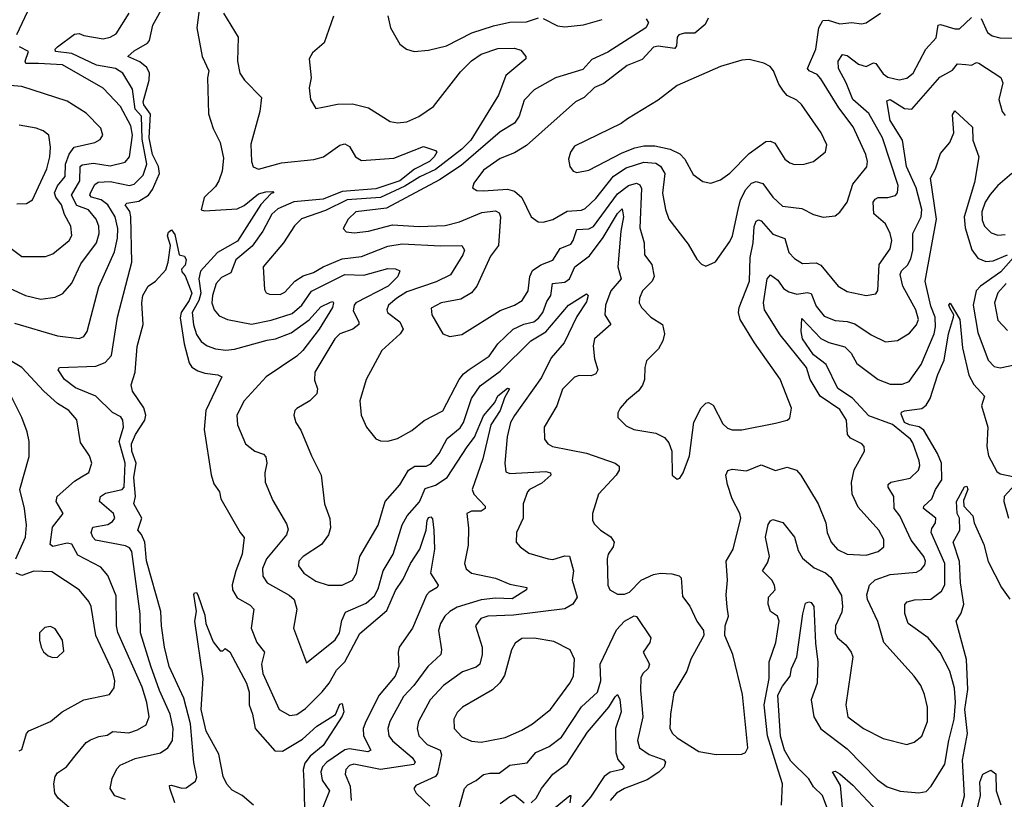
# Model space of a CAD drawing. Extents: x 1443846 to 1577407, y 839182 to 927291.
# Tile 375 of 535: x 1540667 to 1544782, y 874830 to 878088. Entities that reach past the tile are written whole.
import ezdxf

# ---------------------------------------------------------------- set-up
doc = ezdxf.new("R2010")
doc.units = 0

msp = doc.modelspace()

# ---------------------------------------------------------------- linework, layer by layer
at = {"layer": '0CON20XD'}
for points in [[(1541425.4, 878195), (1541406.4, 878055), (1541429.7, 877935), (1541457.5, 877875), (1541452.2, 877845), (1541456.2, 877695), (1541475, 877634.2), (1541504, 877575), (1541518.9, 877508.9), (1541512.4, 877455), (1541498.6, 877415), (1541485, 877391.8), (1541438.1, 877345), (1541425, 877294), (1541439.4, 877289.4), (1541575, 877298), (1541605, 877311.2), (1541665, 877361.1), (1541695, 877368.8), (1541725, 877370), (1541728.8, 877365), (1541717.7, 877362.3), (1541674.3, 877315.7), (1541577.3, 877162.7), (1541492.8, 877115), (1541422.3, 877037.7), (1541414.6, 877005.4), (1541423.7, 876945), (1541415.8, 876914.2), (1541387.7, 876865), (1541392.5, 876812.5), (1541405, 876772.5), (1541425, 876743.1), (1541450.6, 876725), (1541485, 876712.5), (1541527.6, 876707.6), (1541565, 876710.8), (1541700.6, 876749.4), (1541735.2, 876754.8), (1541800.8, 876779.2), (1541876.6, 876833.4), (1541925, 876888.7), (1541965, 876908.1), (1541975, 876910), (1541978.5, 876905), (1541974.1, 876885), (1541918, 876795), (1541850, 876705), (1541825, 876681.5), (1541697.3, 876595), (1541604.8, 876495.2), (1541574.5, 876435), (1541577.3, 876395), (1541610.8, 876315), (1541648.8, 876285), (1541685, 876271.9), (1541695, 876261.2), (1541698.9, 876235), (1541691.1, 876195), (1541691.9, 876155), (1541725, 876078.8), (1541781.8, 875981.8), (1541788.8, 875958.8), (1541782, 875935), (1541698.4, 875835), (1541681.8, 875795), (1541682.3, 875762.3), (1541701.4, 875735), (1541793.4, 875683.4), (1541814.4, 875665), (1541824.4, 875625), (1541810.5, 875545), (1541865, 875400), (1541985, 875495.6), (1542003.1, 875525), (1542013, 875577), (1542028.5, 875611.5), (1542115, 875649.3), (1542149.2, 875680.8), (1542165, 875709.4), (1542185.2, 875784.8), (1542227.4, 875855), (1542265, 875976.9), (1542286.6, 876015), (1542337.3, 876072.7), (1542361.1, 876128.9), (1542405, 876142.9), (1542453.8, 876175), (1542536.7, 876303.3), (1542567.1, 876342.9), (1542605, 876432.7), (1542652.1, 876487.9), (1542665, 876516.5), (1542705, 876548.5), (1542713.8, 876545), (1542692.5, 876507.5), (1542675.2, 876455), (1542635.6, 876394.4), (1542602.9, 876252.9), (1542558.4, 876125), (1542564.2, 876105), (1542611.4, 876055), (1542611.9, 876045), (1542595, 876033.6), (1542555, 876034.6), (1542535.6, 876025), (1542542.6, 875962.6), (1542541.7, 875891.7), (1542525.5, 875815), (1542532.7, 875792.7), (1542555, 875774.6), (1542655, 875754.7), (1542715, 875728.3), (1542786, 875715), (1542784.2, 875705), (1542725, 875667.9), (1542655, 875670.3), (1542595, 875663.2), (1542495, 875633.5), (1542463.8, 875615), (1542444, 875595), (1542425.9, 875565), (1542417.2, 875535), (1542429.5, 875455), (1542426.5, 875435), (1542372.5, 875385), (1542314, 875306), (1542270.1, 875259.9), (1542214.2, 875155), (1542205.3, 875125), (1542210, 875095), (1542224.8, 875074.8), (1542307.6, 875005), (1542319.6, 874985), (1542314.1, 874975.9), (1542175, 874954.8), (1542063.5, 874976.5), (1542045, 874970.7), (1542030, 874955), (1542026.7, 874935), (1542048.4, 874885), (1542052.3, 874825)], [(1541108.3, 874828.3), (1541063.8, 874843.8), (1541045.3, 874875), (1541053.4, 874916.6), (1541072.8, 874957.2), (1541086.9, 874973.1), (1541149.5, 875000.5), (1541255, 875024.1), (1541285.2, 875044.8), (1541304.7, 875075), (1541308.4, 875125), (1541296, 875185), (1541250.3, 875285), (1541214.1, 875385.9), (1541171.1, 875525), (1541170.5, 875605), (1541135.6, 875865.6), (1541125, 875880.4), (1541109, 875889), (1540983.3, 875913.3), (1540971.6, 875925), (1540965.3, 875945), (1540972.3, 875967.7), (1541035, 875978.9), (1541055, 875990.4), (1541064.6, 876005), (1541058.2, 876025), (1541000.4, 876075), (1541004.6, 876095), (1541025, 876109.8), (1541095, 876124.2), (1541103.1, 876135), (1541106.7, 876235), (1541082.8, 876325), (1541100.3, 876385), (1541097.7, 876415), (1541088.8, 876428.8), (1541055, 876447.1), (1540984.8, 876514.8), (1540900.2, 876550.2), (1540853.8, 876585), (1540828, 876625), (1540832.5, 876635), (1540985, 876640.8), (1541024.3, 876655.7), (1541050.8, 876685), (1541074.7, 876845), (1541134.8, 877075), (1541131.6, 877265), (1541126.7, 877286.7), (1541107.3, 877315), (1541115, 877322.1), (1541165, 877329.6), (1541204.9, 877355.1), (1541221.8, 877378.2), (1541251.3, 877445), (1541246.9, 877475), (1541221.1, 877525), (1541207.4, 877595), (1541213.7, 877693.7), (1541185, 877732.4), (1541182.2, 877745), (1541208.4, 877835), (1541209.7, 877865), (1541198, 877888), (1541168.3, 877911.7), (1541118.8, 877935), (1541145, 877958.2), (1541200.1, 877989.9), (1541208.6, 878001.4), (1541223.5, 878065), (1541273.3, 878156.7)], [(1540645, 876819.7), (1540825, 876767.6), (1540915, 876755.4), (1540935.3, 876764.7), (1540948, 876785), (1540997.8, 876972.2), (1541062.5, 877117.5), (1541075.2, 877174.8), (1541077.1, 877215), (1541066.2, 877265), (1541034.8, 877315), (1541007.5, 877335), (1540966.9, 877346.9), (1540960, 877355), (1540962.4, 877365), (1540980.1, 877399.9), (1540995, 877409.1), (1541045, 877412.5), (1541125, 877394.8), (1541145, 877401.4), (1541182.1, 877437.9), (1541197.3, 877485), (1541178.9, 877588.9), (1541175.3, 877685), (1541149.8, 877715), (1541138.6, 877798.6), (1541098.2, 877865), (1541066.9, 877885), (1540987.9, 877897.9), (1540885, 877946.4), (1540815.8, 877955), (1540815.2, 877965), (1540824, 877975), (1540895, 878027.7), (1540915, 878030.4), (1540935, 878021.9), (1541015, 878009), (1541045.2, 878014.8), (1541070.4, 878029.6), (1541124.2, 878115)], [(1540655, 878026.2), (1540698.5, 878121.5)], [(1541518.5, 878115), (1541580, 878015), (1541576.5, 877915), (1541586.4, 877865), (1541606.1, 877835), (1541676.6, 877763.4), (1541670, 877705), (1541632.1, 877567.9), (1541635.4, 877495.4), (1541642.8, 877472.8), (1541665, 877463.6), (1541760.4, 877489.6), (1541895.9, 877504.1), (1541936.5, 877515), (1542005, 877563.3), (1542025, 877570), (1542045, 877558), (1542070.5, 877515), (1542095, 877499.7), (1542230, 877510), (1542355, 877558), (1542405, 877540.9), (1542409.6, 877535), (1542398.9, 877515), (1542379.5, 877495), (1542316.8, 877463.2), (1542255, 877415.1), (1542155, 877380.8), (1542015, 877370.4), (1541935, 877338.2), (1541812.4, 877327.6), (1541745, 877297.3), (1541720.5, 877275), (1541682.2, 877205), (1541638.5, 877141.5), (1541570, 877085), (1541549.1, 877030.9), (1541509.7, 877010.3), (1541487.3, 876985), (1541472.2, 876935), (1541469.3, 876905), (1541479.1, 876875), (1541500.7, 876850.7), (1541535, 876834.6), (1541635, 876815.3), (1541717.9, 876832.1), (1541805, 876860.5), (1541845.3, 876894.7), (1541886.2, 876953.8), (1542025, 877022.8), (1542105, 877020.6), (1542205, 877048), (1542236.7, 877046.7), (1542255, 877038.8), (1542247.3, 877015), (1542206.9, 876975), (1542071.6, 876905), (1542064.1, 876895), (1542060.8, 876870.8), (1542084.5, 876825), (1542083.6, 876815), (1542058.9, 876795), (1542005, 876774.7), (1541983.1, 876755), (1541900.5, 876615), (1541898.6, 876581.4), (1541911.5, 876545), (1541907.8, 876525), (1541878.9, 876495), (1541825, 876462.9), (1541817.1, 876455), (1541812.9, 876435), (1541821.4, 876405), (1541842.2, 876372.2), (1541885.6, 876265), (1541926.9, 876185), (1541941.1, 876065), (1541962.8, 876002.8), (1541965.6, 875965), (1541957.8, 875935), (1541927.8, 875895), (1541851.5, 875845), (1541833.6, 875825), (1541831.8, 875805), (1541854.4, 875774.4), (1541905, 875741.8), (1541955.3, 875724.7), (1542015, 875724.7), (1542057.5, 875745), (1542073.8, 875775), (1542088.8, 875845), (1542164.6, 875975), (1542193.5, 876075), (1542255.7, 876144.3), (1542292.2, 876205), (1542317.7, 876222.3), (1542365, 876221.8), (1542385, 876232.1), (1542419.4, 876275), (1542452.7, 876337.3), (1542508.2, 876381.8), (1542521.4, 876405), (1542554.6, 876505.4), (1542591.7, 876558.3), (1542675, 876619.5), (1542803.6, 876746.4), (1542865, 876783.9), (1542960.7, 876895), (1543035, 876942.2), (1543042.2, 876935), (1543035, 876908.5), (1542995, 876848.2), (1542942.5, 876737.5), (1542888.6, 876675), (1542846.9, 876593.1), (1542735, 876433.3), (1542717.6, 876405), (1542703.7, 876345), (1542693.9, 876235), (1542698.7, 876198.7), (1542715, 876192.1), (1542865, 876200), (1542885.7, 876195), (1542887.1, 876185), (1542849.1, 876150.9), (1542797.3, 876125), (1542789.1, 876115), (1542771.5, 876065), (1542770.8, 876005), (1542742.9, 875945), (1542742, 875905), (1542758.8, 875885), (1542795, 875858.6), (1542875, 875834.6), (1542895, 875831.5), (1542945, 875847.8), (1542965, 875845.6), (1542981.1, 875785), (1542976.2, 875745), (1542996.2, 875675), (1542977.8, 875645), (1542945, 875625.3), (1542730.8, 875599.2), (1542623.8, 875595), (1542593.3, 875585), (1542571.8, 875555), (1542600, 875465), (1542599.7, 875435), (1542589.2, 875395), (1542575, 875381.8), (1542517.2, 875362.8), (1542438.5, 875305), (1542382.8, 875245), (1542333.3, 875155), (1542327.2, 875125), (1542334.7, 875095), (1542369.1, 875059.1), (1542423.8, 875035), (1542430.2, 875015), (1542412.6, 874937.4), (1542404.8, 874925.2), (1542322.6, 874887.4), (1542313.5, 874875), (1542323.8, 874855), (1542380.9, 874800.9)], [(1541977.6, 878102.4), (1541938.9, 877991.1), (1541890.3, 877949.7), (1541876.2, 877925), (1541884.3, 877845), (1541877, 877803), (1541881.5, 877755), (1541905, 877717.5), (1541932.9, 877722.9)], [(1543285, 878092), (1543294.3, 878075), (1543283.5, 878055), (1543125, 877953.3), (1543057.6, 877922.4), (1543020.5, 877879.5), (1542905.8, 877845), (1542816.7, 877795), (1542775, 877751.9), (1542753.5, 877685), (1542735, 877655.4), (1542675, 877619.2), (1542511.4, 877478.6), (1542420.6, 877419.4), (1542199, 877301), (1542071.4, 877285), (1542038.9, 877255), (1542019.2, 877215), (1542031.1, 877201.1), (1542065, 877197.3), (1542125, 877204.7), (1542225, 877231.1), (1542335.6, 877224.4), (1542445, 877228.1), (1542505, 877243.6), (1542597.6, 877282.4), (1542655, 877288.9), (1542670.6, 877280.6), (1542676.5, 877265), (1542668.2, 877145), (1542635, 877099.4), (1542576.9, 876975), (1542555, 876946.4), (1542510, 876920), (1542428.8, 876905), (1542386.8, 876883.2), (1542389.4, 876855), (1542435.8, 876775.8), (1542465, 876764), (1542515, 876772.9), (1542675, 876872.5), (1542735, 876895.4), (1542766.7, 876915), (1542791.1, 876955), (1542798.2, 877015), (1542810.3, 877039.7), (1542845, 877064.3), (1542895, 877083.9), (1542925, 877131.4), (1542969.8, 877150.2), (1542980.3, 877165), (1542995, 877211.3), (1543045, 877214.8), (1543065, 877223.5), (1543165, 877360.2), (1543210.8, 877395), (1543245, 877405.3), (1543258, 877398), (1543265, 877382.5), (1543258.6, 877218.6), (1543276.3, 877155), (1543277.9, 877105), (1543309.1, 877065), (1543319.1, 877015), (1543309.4, 876995), (1543270, 876955), (1543256.7, 876925), (1543255.6, 876905), (1543265.6, 876885), (1543304.5, 876845), (1543353.6, 876815), (1543361.3, 876775), (1543354.2, 876745.8), (1543337, 876713), (1543287, 876663), (1543279.4, 876635), (1543278.5, 876585), (1543269.8, 876560.2), (1543253.4, 876536.6), (1543202.5, 876495), (1543176, 876465), (1543166.2, 876445), (1543166.2, 876425), (1543201.1, 876391.1), (1543233.3, 876375), (1543325, 876360.6), (1543361.7, 876341.7), (1543379.3, 876319.3), (1543392.5, 876285), (1543393.3, 876185), (1543415, 876167.5), (1543425, 876172.5), (1543440, 876195), (1543466, 876265), (1543484, 876406), (1543515, 876465.7), (1543534.6, 876485.4), (1543545, 876488.1), (1543565, 876477.5), (1543605, 876398.9), (1543625, 876380.9), (1543645, 876373.6), (1543685, 876373.8), (1543825, 876401.4), (1543875, 876413.8), (1543885, 876422.5), (1543892, 876465), (1543845, 876586.2), (1543737.4, 876737.4), (1543677.8, 876835), (1543671.3, 876865), (1543674.2, 876885.8), (1543716.3, 876995), (1543720.2, 877095), (1543732.4, 877155), (1543735.8, 877224.2), (1543745, 877245.7), (1543755, 877251.1), (1543765, 877247.8), (1543815, 877191.2), (1543865, 877173.1), (1543880.8, 877115), (1543905, 877090), (1543938.9, 877068.9), (1543995, 877071.4), (1544015, 877062.9), (1544086.9, 876975), (1544125, 876952.7), (1544205, 876935.6), (1544245, 876943.1), (1544253.8, 876956.2), (1544258.9, 877065), (1544305, 877130), (1544311.8, 877165), (1544305.3, 877195), (1544285.8, 877235), (1544237.2, 877277.2), (1544233.7, 877325), (1544241.5, 877338.5), (1544254.8, 877345.2), (1544295.3, 877344.7), (1544327.1, 877352.9), (1544335.3, 877365), (1544338.6, 877395), (1544272.7, 877595), (1544215, 877696.5), (1544148.3, 877755), (1544121.6, 877825), (1544088.4, 877885), (1544087.8, 877915), (1544105, 877942.9), (1544125, 877938.7), (1544172, 877902), (1544205, 877892.4), (1544235, 877907.5), (1544245, 877905.6), (1544275, 877861.5), (1544295, 877848), (1544342.8, 877837.2), (1544375, 877843.6), (1544400.8, 877865), (1544453.3, 877965), (1544497.2, 878012.7), (1544506, 878065), (1544515, 878068.5), (1544575, 878050), (1544595, 878050.7), (1544645, 878097.9)], [(1542205.8, 878105), (1542216, 878055), (1542255, 877986.7), (1542283.3, 877965), (1542315.7, 877955.7), (1542375, 877961.1), (1542450.6, 877979.4), (1542556.8, 878033.2), (1542646.7, 878063.3), (1542715, 878077.8), (1542785, 878080), (1542835, 878096.6)], [(1543544.2, 878095), (1543532.2, 878067.8), (1543487.8, 878032.2), (1543445, 878032.4), (1543422.2, 878025), (1543414, 878015), (1543411.2, 877978.8), (1543405, 877967.8), (1543335, 877978.1), (1543315, 877973.6), (1543268.5, 877921.5), (1543205, 877897.1), (1543107.9, 877822.1), (1543068.9, 877805), (1543026.3, 877763.6), (1542989.4, 877745), (1542785, 877562.5), (1542735, 877531.8), (1542675, 877507.8), (1542605, 877459.6), (1542564.4, 877405), (1542558.8, 877385), (1542577.5, 877375), (1542605, 877372.7), (1542705, 877380), (1542735, 877371.6), (1542765.2, 877345.2), (1542805, 877264.3), (1542833.8, 877243.8), (1542855, 877241.8), (1542895, 877252.7), (1542955, 877288.1), (1543015, 877292.6), (1543030.3, 877299.7), (1543075, 877340.3), (1543148.3, 877435), (1543201.2, 877468.8), (1543275, 877492.8), (1543325, 877488.3), (1543345.5, 877475.5), (1543363.3, 877445), (1543353.3, 877363.3), (1543365.4, 877295), (1543379.5, 877255), (1543460.6, 877150.6), (1543497, 877087), (1543515.9, 877065.9), (1543535, 877058.8), (1543575, 877076.7), (1543635, 877161.2), (1543645.4, 877185), (1543669, 877295), (1543679.4, 877335), (1543701.2, 877378.8), (1543725, 877404.8), (1543745, 877412.5), (1543773.2, 877403.2), (1543815, 877346.2), (1543855, 877308.8), (1543935, 877299.3), (1543985, 877274.4), (1544025, 877263.1), (1544075, 877268.6), (1544095, 877284), (1544125, 877325.8), (1544149.3, 877400.7), (1544206.7, 877473.3), (1544210.4, 877495), (1544203.4, 877525), (1544149.9, 877639.9), (1544090.3, 877720.3), (1544015, 877841.1), (1543999.4, 877859.4), (1543966.7, 877875), (1543959.1, 877885), (1543994.7, 877965), (1544006.6, 878055), (1544022.9, 878085), (1544045, 878086.6), (1544095, 878071.2), (1544145, 878076.5), (1544185, 878070.6), (1544205, 878075.6), (1544265, 878115.6)], [(1542855, 878093.9), (1542915, 878062.4), (1542945, 878058.4), (1543022.8, 878067.2), (1543101.3, 878088.7)], [(1544685, 878093.1), (1544711.6, 878035), (1544731.5, 878021.5), (1544763.2, 878013.2), (1544825, 878010.8)], [(1540626.9, 876965), (1540691.2, 876935), (1540755, 876920), (1540815, 876928.1), (1540846.7, 876943.3), (1540885, 876986.7), (1540922.5, 877067.5), (1540987.2, 877155), (1540998.4, 877195), (1540997, 877225), (1540985.8, 877255), (1540953.6, 877293.6), (1540905, 877311.1), (1540883.5, 877355), (1540917.7, 877415), (1540919.5, 877475), (1540928.1, 877481.9), (1540975, 877489), (1541045, 877477.7), (1541107.2, 877492.8), (1541125.3, 877515), (1541138.6, 877605), (1541130.4, 877645), (1541087.4, 877725), (1541015, 877802.7), (1540845, 877899.5), (1540745, 877904.6), (1540692.9, 877905), (1540690, 877915), (1540704, 877955), (1540665.5, 877975.5)], [(1541932.9, 877722.9), (1541995, 877735.5), (1542057.1, 877737.1), (1542125, 877719.4), (1542215, 877662.9), (1542245, 877656.9), (1542285, 877661.5), (1542335, 877683.9), (1542396.7, 877725), (1542509.2, 877870.8), (1542555, 877916.5), (1542595, 877944.7), (1542665, 877968.4), (1542735, 877968.9), (1542760.7, 877960.7), (1542782.5, 877935), (1542781.4, 877925), (1542698.2, 877855), (1542667.7, 877772.3), (1542552.4, 877585), (1542515, 877547.1), (1542405, 877462.7), (1542338.7, 877431.3), (1542276.9, 877393.1), (1542174.9, 877345.1), (1542035, 877335.1), (1541945, 877291), (1541844.5, 877255.5), (1541815, 877226.2), (1541768.7, 877155), (1541684.6, 877055), (1541690, 876960), (1541697.1, 876947.1), (1541710.9, 876940.9), (1541755, 876939.2), (1541775, 876949.6), (1541816.9, 876995), (1541851.7, 877018.3), (1541895, 877031.1), (1541934.9, 877055.1), (1542015, 877088.1), (1542095, 877098), (1542205, 877142.4), (1542265, 877150.8), (1542425, 877143.4), (1542514.5, 877144.5), (1542525.5, 877125.5), (1542518.2, 877105), (1542467.8, 877022.2), (1542407.4, 876992.6), (1542285, 876950.5), (1542242.2, 876925), (1542207.9, 876895), (1542201.1, 876875), (1542204.5, 876865), (1542255.4, 876825), (1542270, 876795), (1542257.1, 876775), (1542180, 876705), (1542114.4, 876585), (1542088.6, 876495), (1542094.2, 876435), (1542115.8, 876385), (1542155, 876336.2), (1542175, 876328), (1542205, 876326), (1542245, 876338.1), (1542305, 876371.9), (1542357.1, 876412.9), (1542435, 876453.3), (1542503.2, 876585), (1542521.3, 876608.7), (1542545, 876626.6), (1542628.3, 876681.7), (1542665, 876733.5), (1542728.5, 876795), (1542774, 876816), (1542815, 876826), (1542835, 876840.2), (1542853.6, 876865), (1542869.9, 876910.1), (1542886.1, 876935), (1542893.9, 876985), (1542945, 876991.2), (1542964, 877005), (1542986.8, 877055), (1543048.3, 877101.7), (1543105, 877178), (1543165, 877277.8), (1543185, 877297.1), (1543190.6, 877265), (1543179.1, 877205), (1543166.2, 877055), (1543180.4, 877005), (1543137.1, 876955), (1543115.2, 876895), (1543112.4, 876855), (1543137.8, 876815), (1543068.8, 876755), (1543063.4, 876725), (1543068.7, 876671.3), (1543083.3, 876625), (1543075, 876608.6), (1543055, 876600.4), (1543005, 876600.9), (1542985.4, 876594.6), (1542935, 876544.3), (1542911.8, 876475), (1542858.5, 876385), (1542860, 876335), (1542874.2, 876315), (1542893.8, 876305), (1543035, 876276.9), (1543155.3, 876235.2), (1543172.7, 876222.7), (1543172.5, 876205), (1543160, 876185), (1543085.6, 876105), (1543060, 876025), (1543060.8, 875995), (1543069.7, 875979.7), (1543094, 875955), (1543137.4, 875927.4), (1543150.8, 875905), (1543147.1, 875885), (1543125.6, 875855), (1543121.8, 875835), (1543124.5, 875725), (1543133.1, 875705), (1543165, 875687.7), (1543195, 875686.8), (1543215, 875695.4), (1543264.7, 875745.3), (1543315, 875768.8), (1543344.6, 875775.4), (1543391.7, 875771.7), (1543423.6, 875763.6), (1543431.4, 875755), (1543437.5, 875677.5), (1543467.4, 875637.4), (1543497.1, 875575), (1543524.2, 875535), (1543525.8, 875515), (1543471.4, 875415), (1543454.4, 875365), (1543401.1, 875275), (1543386.2, 875186.2), (1543383.6, 875125), (1543394.4, 875105), (1543415, 875086.5), (1543505, 875030), (1543577.3, 875017.3), (1543685, 875018.6), (1543700, 875025), (1543710, 875045), (1543688.3, 875268.3), (1543646.9, 875435), (1543614.2, 875515), (1543615.7, 875554.3), (1543628.5, 875595), (1543623.3, 875633.3), (1543619.4, 875685), (1543625.6, 875745), (1543619.1, 875825), (1543649.1, 875875), (1543681.1, 876005), (1543676.8, 876025), (1543644.1, 876085), (1543625.4, 876145), (1543618.1, 876185), (1543626.6, 876203.4), (1543645, 876210), (1543705, 876203.1), (1543765, 876227.3), (1543825, 876203.6), (1543875, 876218.5), (1543913.1, 876205), (1543931.5, 876185), (1544004.3, 876065), (1544035.3, 875985.3), (1544041.8, 875945), (1544058.2, 875905), (1544084.3, 875874.3), (1544125, 875854.6), (1544205, 875849.7), (1544254.2, 875865), (1544278.9, 875885), (1544277.9, 875915), (1544257.3, 875955), (1544170.6, 876050.6), (1544145.6, 876105), (1544143.3, 876153.3), (1544155, 876206.2), (1544197.1, 876285), (1544195.7, 876305), (1544186.2, 876316.2), (1544139.2, 876339.2), (1544126.1, 876355), (1544122, 876415), (1544095, 876459.1), (1544012, 876515), (1543970.7, 876585), (1543954.7, 876635), (1543845, 876771.1), (1543780, 876875), (1543774.7, 876905), (1543791.3, 877005), (1543805, 877021.9), (1543835, 876999.1), (1543859.2, 876965), (1543880.8, 876950.8), (1543915, 876941.4), (1543958.1, 876948.1), (1543974.1, 876944.1), (1543995, 876891.2), (1544029.5, 876849.5), (1544075, 876831.1), (1544125, 876827.4), (1544157.6, 876817.6), (1544225, 876770.9), (1544285, 876742.2), (1544335, 876747.5), (1544385, 876777.9), (1544415, 876812.5), (1544423.2, 876835), (1544411.6, 876875), (1544358, 876975), (1544347.2, 877022.8), (1544351.7, 877038.3), (1544377.8, 877062.2), (1544391.8, 877088.2), (1544399, 877125), (1544399.5, 877195), (1544434.8, 877265), (1544437.2, 877295), (1544413.5, 877385), (1544372.5, 877475), (1544355.7, 877585), (1544305, 877667.5), (1544290.7, 877749.3), (1544305, 877755.3), (1544365, 877716.5), (1544395, 877714.6), (1544511.7, 877848.3), (1544565, 877877.5), (1544586.8, 877903.2), (1544620.4, 877900.4), (1544645, 877898.2), (1544665, 877909.5), (1544675, 877907.3), (1544767.4, 877847.4), (1544775.4, 877825), (1544759.1, 877755), (1544773.2, 877705), (1544785, 877688)], [(1543555, 877404.5), (1543595, 877419.1), (1543635, 877447.1), (1543715, 877529.4), (1543785, 877578.8), (1543805, 877580.7), (1543822.3, 877572.3), (1543865, 877505.6), (1543885, 877489.5), (1543905, 877483.5), (1543945, 877484.5), (1543983.7, 877496.3), (1544035, 877536.2), (1544040, 877565), (1544017.1, 877615), (1543933.9, 877733.9), (1543915, 877751.4), (1543875, 877771.1), (1543859.1, 877789.1), (1543839.5, 877819.5), (1543817.5, 877875), (1543803, 877893), (1543777, 877907), (1543715, 877921.9), (1543685, 877919.4), (1543595, 877893.1), (1543415, 877813.1), (1543335, 877752.2), (1543206.7, 877673.3), (1543180, 877655), (1542985, 877559.5), (1542968.1, 877535), (1542960, 877505), (1542966, 877475), (1542980, 877455), (1542995, 877449.2), (1543045, 877459.5), (1543185, 877532.2), (1543237.5, 877552.5), (1543275, 877560.6), (1543321.4, 877561.4), (1543385, 877547.4), (1543425, 877527.5), (1543446, 877505), (1543481.3, 877441.3), (1543521.9, 877411.9), (1543555, 877404.5)], [(1540591.5, 877161.5), (1540675, 877098.2), (1540775, 877098.5), (1540805, 877109.1), (1540872.7, 877165), (1540884.1, 877185.9), (1540880.6, 877225), (1540854.1, 877274.1), (1540841.6, 877315), (1540817.2, 877347.2), (1540812.3, 877365), (1540825, 877393.4), (1540857.3, 877432.7), (1540857.7, 877485), (1540873.9, 877526.1), (1540894.5, 877555.5), (1540980.8, 877575), (1541002.5, 877587.5), (1541014.4, 877605), (1541005.5, 877635), (1540945, 877697.3), (1540865, 877747.3), (1540675, 877808.9), (1540625, 877813.3)], [(1544449.8, 875810.2), (1544452.4, 875825), (1544446.2, 875845), (1544393, 875913), (1544345.9, 876015), (1544322.1, 876045), (1544319.5, 876095), (1544296.7, 876135), (1544297.1, 876145), (1544307.1, 876155), (1544388, 876172), (1544423.6, 876205), (1544428.9, 876225), (1544425.4, 876244.6), (1544399.7, 876319.7), (1544390, 876335), (1544315, 876396.3), (1544215, 876432.2), (1544146.9, 876506.9), (1544086.3, 876546.3), (1544037.3, 876647.3), (1543985, 876687.2), (1543938.3, 876755), (1543932.5, 876785), (1543935, 876838.8), (1544015, 876755.3), (1544049, 876739), (1544115, 876720.9), (1544141.2, 876695), (1544165, 876651.2), (1544255, 876584.2), (1544305, 876564.7), (1544354.7, 876565.3), (1544384.2, 876575.8), (1544435, 876646.5), (1544488.4, 876775), (1544494.5, 876805), (1544492.8, 876845), (1544475, 876891.1), (1544450.5, 876995), (1544498.2, 877255), (1544473.6, 877426.4), (1544494.4, 877465), (1544515, 877528.8), (1544553.5, 877575), (1544571.2, 877615), (1544565, 877690), (1544575, 877707.5), (1544648.5, 877638.5), (1544650.4, 877585), (1544675.6, 877515), (1544657.4, 877407.4), (1544614.5, 877265), (1544618.4, 877218.4), (1544645.9, 877125.9), (1544671.3, 877091.3), (1544705, 877077.8), (1544735, 877080.6), (1544795, 877105.2)], [(1540655, 877319.1), (1540695, 877320), (1540719.4, 877335), (1540779.4, 877465), (1540792.2, 877515), (1540795.8, 877555), (1540788.1, 877605), (1540765, 877624.4), (1540735, 877635.4), (1540665, 877646.9)], [(1544813.2, 877445), (1544755.3, 877394.7), (1544722.8, 877357.2), (1544701.8, 877325), (1544688.4, 877285), (1544689.9, 877249.9), (1544699.2, 877225), (1544727.2, 877197.2), (1544755, 877187.9), (1544785, 877191.1)], [(1541315.5, 874815), (1541294.3, 874875.7), (1541293.1, 874886.9), (1541300.6, 874889.4), (1541344.3, 874875.7), (1541362.1, 874877.9), (1541401.2, 874905), (1541407.3, 874922.7), (1541394.1, 874984.1), (1541379.8, 875145), (1541352, 875252), (1541291.9, 875385), (1541271.2, 875465), (1541259.2, 875555), (1541257.1, 875615), (1541197, 875827), (1541189.3, 875905), (1541176.1, 875936.1), (1541160, 875955), (1541176.5, 876005), (1541144.2, 876065), (1541150, 876095), (1541143.1, 876175), (1541152.9, 876235), (1541135.4, 876285), (1541133.7, 876315), (1541150.3, 876355), (1541188.9, 876415), (1541193.9, 876435), (1541185.6, 876465.6), (1541138, 876535), (1541132.3, 876562.3), (1541148.7, 876615), (1541157.3, 876722.7), (1541182.1, 876815), (1541177.3, 876905), (1541181.8, 876935), (1541204.2, 876975), (1541234.4, 876995.6), (1541277.2, 877042.8), (1541286.7, 877075), (1541296.2, 877145), (1541284.2, 877185), (1541289.1, 877200.9), (1541300.5, 877209.5), (1541315, 877190), (1541333.5, 877105), (1541355, 877100), (1541362.7, 877085), (1541357.9, 877062.1), (1541342.5, 877045), (1541344.2, 877035), (1541358.2, 877018.2), (1541386.1, 876945), (1541375.1, 876915), (1541341.6, 876865), (1541337.2, 876842.8), (1541354, 876734), (1541375, 876654.4), (1541386.4, 876636.4), (1541410.8, 876620.8), (1541440.7, 876610.7), (1541494.6, 876604.6), (1541511.9, 876595), (1541445, 876454.3), (1541437.4, 876375), (1541466.5, 876186.5), (1541478.2, 876148.2), (1541501.8, 876115), (1541506.7, 876085), (1541588.6, 875945), (1541604.4, 875924.4), (1541596.8, 875855), (1541570.3, 875785), (1541554.5, 875725.5), (1541555.9, 875705), (1541575, 875671.5), (1541630.5, 875640.5), (1541644.5, 875625), (1541633.9, 875545), (1541657.7, 875485), (1541690, 875445), (1541677.8, 875395), (1541683.2, 875355), (1541751.2, 875205), (1541795, 875180), (1541825, 875184.7), (1541861.1, 875208.9), (1541931, 875279), (1541960, 875315), (1541990.1, 875369.9), (1542025.6, 875405), (1542087.8, 875522.2), (1542200.8, 875619.3), (1542237.7, 875702.3), (1542270, 875750), (1542300, 875815), (1542339.1, 875875), (1542366, 875955), (1542369, 875995), (1542375, 876007.6), (1542385, 876011.1), (1542391.5, 876001.5), (1542397.8, 875955), (1542400.3, 875875), (1542383.1, 875775), (1542415.8, 875725), (1542412, 875715), (1542377.5, 875695), (1542367.4, 875682.6), (1542308.4, 875545), (1542252.3, 875465), (1542247.9, 875445), (1542250.8, 875385), (1542235.9, 875345), (1542169.2, 875265), (1542112.8, 875155), (1542102.4, 875125), (1542102.9, 875095), (1542134.3, 875035), (1542121.5, 875028.5), (1542045, 875040.5), (1542025, 875036.2), (1541950.5, 874985), (1541932.5, 874965), (1541924.8, 874944.8), (1541930.2, 874910.2), (1541960.9, 874865), (1541925.2, 874775)], [(1544819.6, 877095), (1544766.8, 877035), (1544682.9, 876975), (1544664.9, 876955.1), (1544651.7, 876895), (1544671.4, 876781.4), (1544715, 876665.7), (1544738.9, 876638.9), (1544765, 876633.1), (1544885, 876658.3)], [(1544789.5, 876985), (1544755, 876946.2), (1544740.3, 876905), (1544755, 876833.1), (1544795, 876789.6)], [(1544049, 874775), (1544021.8, 874845), (1543985, 874881.8), (1543964.7, 874915), (1543889.3, 874989.3), (1543863.5, 875035), (1543846.9, 875093.1), (1543835.7, 875265), (1543855, 875303.1), (1543886.4, 875345), (1543893, 875377), (1543914.9, 875425.2), (1543939.6, 875605), (1543950.8, 875649.2), (1543964.3, 875655.7), (1543975, 875652.2), (1543985.3, 875635), (1543992.7, 875482.7), (1544003.1, 875403.1), (1544000, 875315), (1543974.7, 875245), (1543985.7, 875175), (1544015, 875124.6), (1544125, 875041.2), (1544251.2, 874911.2), (1544291.9, 874881.9), (1544346.6, 874863.4), (1544425, 874857.3), (1544455, 874862.2), (1544476.7, 874885), (1544533.7, 874976.4), (1544549.4, 875075), (1544573, 875165), (1544577.9, 875235), (1544574.3, 875294.3), (1544554.2, 875365), (1544514, 875444), (1544463.1, 875505), (1544379.6, 875565), (1544365.9, 875605.9), (1544366.2, 875643.8), (1544375.4, 875654.6), (1544407.1, 875662.9), (1544475, 875666.6), (1544520, 875700), (1544533.3, 875726.7), (1544533.9, 875815), (1544475.8, 875945), (1544478.3, 875961.7), (1544494.7, 875985), (1544495.3, 876005), (1544444, 876045), (1544445.9, 876055), (1544479.6, 876085), (1544494.9, 876125.1), (1544521.2, 876165), (1544519.7, 876235), (1544503.3, 876275), (1544445, 876372.5), (1544426.5, 876386.5), (1544385, 876394.6), (1544365.3, 876405), (1544351.1, 876438.9), (1544352.7, 876447.3), (1544365, 876453.8), (1544437.4, 876462.6), (1544455, 876476.5), (1544471.8, 876505), (1544503.5, 876605), (1544530.2, 876665), (1544549.1, 876775), (1544569.2, 876845), (1544571.2, 876855), (1544553.5, 876883.5), (1544550, 876895), (1544555, 876903.3), (1544595.8, 876835), (1544607.4, 876717.4), (1544633.2, 876603.2), (1544655, 876563.6), (1544699.4, 876515), (1544686.9, 876475), (1544713.1, 876385), (1544708.8, 876305), (1544716.4, 876265), (1544750.1, 876200.1), (1544765, 876190.8), (1544825, 876177.5)], [(1540872.8, 874795), (1540827.1, 874835), (1540813.6, 874855), (1540809.6, 874895), (1540814.6, 874925.4), (1540825, 874940.8), (1540861.9, 874965), (1540898, 875012), (1540945, 875067.5), (1540962.1, 875077.9), (1540997.7, 875092.3), (1541032.1, 875097.9), (1541056.2, 875113.8), (1541122.2, 875107.8), (1541159.6, 875120.4), (1541195, 875140.6), (1541207.5, 875175), (1541198.3, 875235), (1541177.8, 875297.8), (1541077, 875527), (1541071.2, 875555), (1541070.3, 875680.3), (1541035, 875765.6), (1541005, 875799.6), (1540910.2, 875850.2), (1540885, 875896.1), (1540865, 875900.8), (1540805, 875886.9), (1540794.1, 875894.1), (1540803.3, 875966.7), (1540848.8, 876025), (1540818.5, 876075), (1540822.7, 876095), (1540895, 876160), (1540925, 876177.5), (1540955, 876196), (1540968.6, 876235), (1540958.6, 876265), (1540920.5, 876320.5), (1540905, 876415.8), (1540871.4, 876455), (1540825, 876484.4), (1540767.5, 876535), (1540674.9, 876634.9), (1540580.2, 876690.2)], [(1540650.6, 875835), (1540691.1, 875925), (1540695.5, 875975), (1540687.3, 876045), (1540667.7, 876125), (1540706.8, 876263.2), (1540705.6, 876325), (1540697.8, 876365), (1540675.3, 876425.3), (1540625, 876525.6)], [(1544598.7, 875735), (1544594.4, 875824.4), (1544568.6, 875905), (1544595.7, 875955), (1544594.6, 876005), (1544584.7, 876025), (1544581.8, 876075), (1544615, 876135.6), (1544625, 876139.2), (1544629.4, 876125), (1544610.8, 876079.2), (1544612.5, 876055), (1544650.6, 876015), (1544656, 875985), (1544696.7, 875895), (1544713.9, 875823.9), (1544770, 875715), (1544805, 875666)], [(1544826.7, 876145), (1544780.9, 876095), (1544780, 876075), (1544799.5, 876005)], [(1543850.5, 874805), (1543854.7, 874895), (1543828.2, 874978.2), (1543792.3, 875095), (1543777.7, 875225), (1543799.1, 875335), (1543798.8, 875405), (1543827.5, 875485), (1543841.2, 875575), (1543834.4, 875595), (1543804.8, 875614.8), (1543795.3, 875645), (1543796.2, 875675), (1543823.6, 875705), (1543821.1, 875725), (1543810.4, 875745), (1543770.9, 875785), (1543792.3, 875817.7), (1543801, 875845), (1543783.5, 875925), (1543795, 875978), (1543805, 875994.2), (1543815, 875998.6), (1543856.5, 875986.5), (1543904.6, 875925), (1543920.1, 875870.1), (1543938.1, 875838.1), (1543987.8, 875797.8), (1544035, 875775.8), (1544056.6, 875756.6), (1544101.8, 875681.8), (1544106.1, 875636.1), (1544102.2, 875612.2), (1544076, 875555), (1544075.3, 875525), (1544085, 875504.4), (1544120, 875475), (1544141.9, 875445), (1544148.5, 875425), (1544120, 875225), (1544128.2, 875175), (1544192.9, 875125), (1544275, 875083.8), (1544375, 875059.4), (1544405, 875068.6), (1544437, 875093), (1544460.4, 875155), (1544460.8, 875215), (1544447.9, 875267.9), (1544432.5, 875305), (1544405, 875344.3), (1544277.8, 875485), (1544253.5, 875573.5), (1544209.4, 875665), (1544207.5, 875685), (1544217.9, 875725), (1544242.8, 875747.2), (1544305, 875769.3), (1544415, 875779.6), (1544435, 875790.5), (1544449.8, 875810.2)], [(1540665, 875032.5), (1540675, 875037.5), (1540694.4, 875105), (1540705, 875115.6), (1540795, 875154.4), (1540844.7, 875195.3), (1540935, 875246.2), (1541041.9, 875268.1), (1541061.9, 875295), (1541063.6, 875325), (1541054.6, 875365), (1540985.3, 875515), (1540965, 875636), (1540955, 875656.9), (1540914.7, 875704.7), (1540800.2, 875780.2), (1540725, 875783.7), (1540675, 875765.3), (1540652.2, 875775)], [(1544597.2, 874775), (1544615.8, 874844.2), (1544606.8, 874993.2), (1544628.4, 875105), (1544617.3, 875205), (1544629.2, 875289.2), (1544624.2, 875414.2), (1544580.4, 875575), (1544601.7, 875608.3), (1544612.2, 875645), (1544598.7, 875735)], [(1541643.5, 874805), (1541596.6, 874845), (1541555, 874868.5), (1541532.5, 874892.5), (1541517.1, 874925), (1541498.9, 875018.9), (1541445.3, 875115), (1541425.5, 875205), (1541433.8, 875335), (1541398.9, 875575), (1541406, 875615), (1541394.4, 875685.6), (1541397, 875693), (1541405, 875693.8), (1541410.8, 875685), (1541439.8, 875599.8), (1541444.3, 875565), (1541475, 875487.5), (1541505, 875450), (1541515, 875450), (1541525, 875460), (1541545, 875446.7), (1541615, 875315.7), (1541625, 875277.5), (1541625.3, 875225), (1541640, 875185), (1541651.3, 875125), (1541733, 875033), (1541765, 875030.3), (1541849, 875081), (1541908.1, 875135), (1541986.2, 875183.8), (1542005, 875226.7), (1542015, 875230), (1542020.8, 875195), (1542015, 875176.7), (1541934.6, 875055), (1541880.6, 875009.4), (1541858.9, 874981.1), (1541850.8, 874955), (1541854.8, 874904.8), (1541857.9, 874735)], [(1542500, 874785), (1542525.7, 874874.3), (1542539.7, 874890.3), (1542575, 874908), (1542605, 874934.1), (1542630.9, 874939.1), (1542671.2, 874938.8), (1542715, 874972.6), (1542787.6, 874982.4), (1542824.1, 875025.9), (1542879.7, 875050.3), (1542930.8, 875089.2), (1543014.2, 875215.8), (1543081.9, 875278.1), (1543095.9, 875325), (1543092.8, 875395), (1543161.3, 875538.7), (1543194.5, 875575), (1543235, 875597.1), (1543245, 875593.8), (1543304.5, 875505), (1543300.5, 875485), (1543272.1, 875445), (1543299.6, 875395), (1543293.8, 875376.2), (1543271.2, 875355), (1543263.1, 875336.9), (1543260.8, 875285), (1543270.4, 875175), (1543248.6, 875075), (1543257.2, 875045), (1543297.5, 875017.5), (1543359.1, 874995), (1543366.1, 874985), (1543360.3, 874965), (1543337.5, 874942.5), (1543289, 874911), (1543194.4, 874875), (1543160.7, 874855), (1543135, 874824.4)], [(1540805, 875422), (1540825, 875424), (1540850.5, 875449.5), (1540845.7, 875495), (1540815, 875542), (1540795, 875552), (1540772.3, 875547.7), (1540750, 875525), (1540748.8, 875495), (1540756, 875465), (1540765.9, 875445.9), (1540785, 875428.8), (1540805, 875422)], [(1542595, 875069.1), (1542625, 875073.6), (1542695, 875087.9), (1542765, 875118.5), (1542809.4, 875145), (1542885.5, 875205), (1542966.2, 875315), (1542980.9, 875345), (1542985.4, 875415), (1542968, 875455), (1542899.2, 875489.2), (1542817, 875503), (1542765, 875501.5), (1542737.6, 875482.4), (1542722.5, 875455), (1542693.2, 875346.8), (1542672.9, 875317.1), (1542642.3, 875287.7), (1542517.8, 875215), (1542495, 875193.1), (1542480.9, 875165), (1542482.5, 875125), (1542515, 875090.5), (1542555, 875072.5), (1542595, 875069.1)], [(1542805, 874814.6), (1542825, 874834.5), (1542848.2, 874875), (1542895.2, 874934.8), (1542955, 874979.2), (1543040.3, 875109.7), (1543129.3, 875215), (1543155, 875258.6), (1543165, 875267.5), (1543175, 875246.7), (1543180.4, 875195), (1543157.2, 875125), (1543158.3, 875025), (1543166, 874996), (1543192.5, 874965), (1543185, 874954.7), (1543135, 874942.7), (1543109.2, 874925), (1543051.8, 874838.2), (1543005.6, 874785)], [(1544105.5, 874795), (1544097.1, 874887.1), (1544063.3, 874945), (1544075, 874948), (1544095, 874935.8), (1544149.2, 874889.2), (1544274.2, 874755)], [(1544655.8, 874735), (1544682.7, 874845), (1544679, 874901), (1544691.8, 874935), (1544725, 874951.2), (1544745.8, 874935.8), (1544748, 874865), (1544766.9, 874806.9)], [(1542675, 874811.6), (1542715, 874841.4), (1542735, 874848.5), (1542775, 874815.5)], [(1542905, 874795.3), (1542965.7, 874845.7), (1542970, 874845), (1542966, 874815)]]:
    msp.add_lwpolyline(points, dxfattribs=at)

doc.saveas('drawing.dxf')
